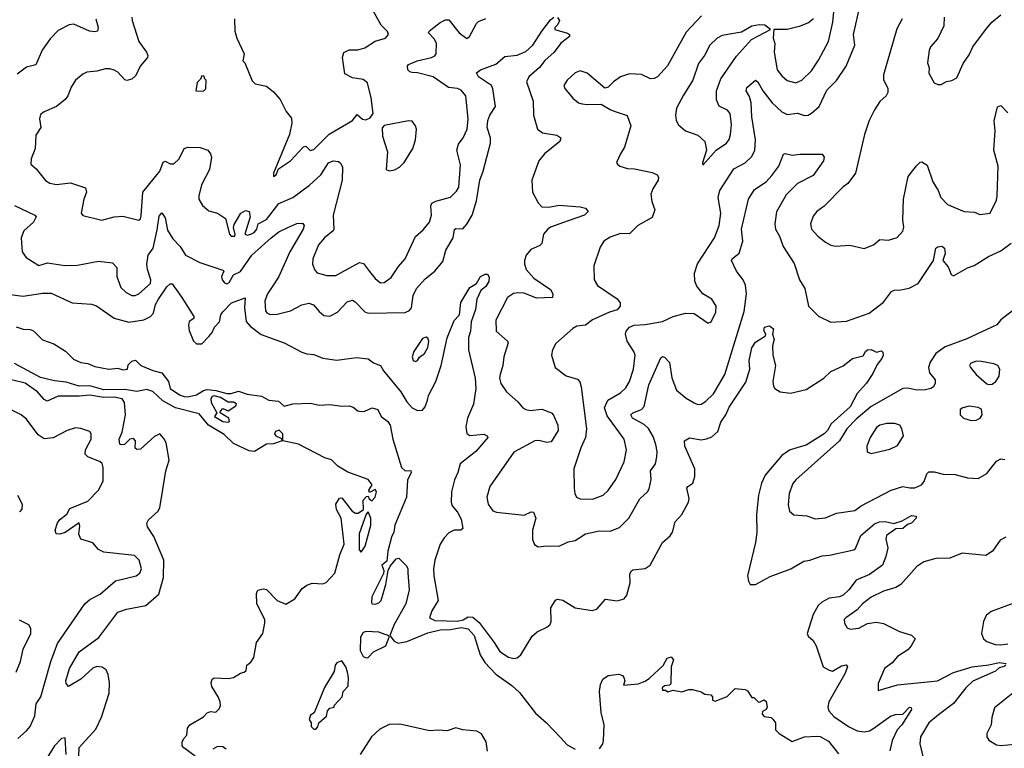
# Model space of a CAD drawing. Extents: x 2133489 to 2292442, y 756223 to 916462.
# Tile 395 of 463: x 2234226 to 2239845, y 886590 to 890750. Entities that reach past the tile are written whole.
import ezdxf

# ---------------------------------------------------------------- set-up
doc = ezdxf.new("R2010")
doc.units = 0

msp = doc.modelspace()

# ---------------------------------------------------------------- linework, layer by layer
at = {"layer": '0CON20XD'}
for points in [[(2235451.2, 890755), (2235454, 890685), (2235464.2, 890645), (2235506.7, 890555), (2235500, 890515), (2235510, 890505), (2235551.7, 890401.7), (2235570, 890385), (2235635, 890370), (2235675, 890338.8), (2235711.2, 890295), (2235746.4, 890226.4), (2235777.3, 890187.3), (2235778.8, 890158.8), (2235765, 890095.8), (2235674.5, 889875), (2235673.3, 889855), (2235688.6, 889865), (2235701.9, 889898.1), (2235770.5, 889945), (2235845, 890024), (2235857.7, 890027.7), (2235883.3, 890003.3), (2235905, 890010), (2235992.6, 890097.4), (2236124.3, 890175), (2236151.7, 890208.3), (2236182.4, 890182.4), (2236200.5, 890179.5), (2236225, 890190), (2236242, 890215), (2236231.1, 890305), (2236210.3, 890390.3), (2236185, 890409.2), (2236125, 890419.2), (2236081.7, 890441.7), (2236068.8, 890535), (2236076.4, 890563.6), (2236105, 890577.5), (2236155, 890578.8), (2236195, 890588.8), (2236255, 890627.5), (2236312.5, 890645), (2236331.2, 890665), (2236325, 890683.3), (2236288.2, 890718.2), (2236241.1, 890805)], [(2238117.5, 890772.5), (2238030, 890680), (2237922.3, 890487.7), (2237865, 890424.3), (2237846.2, 890413.8), (2237825, 890413.5), (2237775, 890438.2), (2237705, 890440.9), (2237655, 890424.4), (2237614, 890396), (2237585, 890365.8), (2237565, 890360), (2237465, 890445.5), (2237425, 890458.5), (2237395, 890447.1), (2237349.2, 890405), (2237331.2, 890375), (2237337.7, 890357.7), (2237382.8, 890302.8), (2237415, 890276), (2237435, 890270), (2237465, 890265.6), (2237545, 890268.8), (2237595, 890236.7), (2237618.6, 890228.6), (2237693.3, 890203.3), (2237714.4, 890145), (2237677.9, 890022.1), (2237653.8, 889985), (2237632.5, 889935), (2237637.5, 889925), (2237650, 889915), (2237695, 889901.2), (2237735, 889899.2), (2237835, 889878.2), (2237864.2, 889865), (2237871.7, 889851.7), (2237869.1, 889835), (2237838.9, 889785), (2237828.1, 889755), (2237832.4, 889712.4), (2237850, 889665), (2237835, 889621.4), (2237752.5, 889575), (2237705, 889526.9), (2237655, 889530), (2237595, 889508.1), (2237558.6, 889485), (2237537.8, 889452.2), (2237502.9, 889345), (2237504, 889265), (2237523.6, 889233.6), (2237635, 889155.8), (2237653.2, 889133.2), (2237651.9, 889115), (2237635, 889092.9), (2237591.2, 889081.2), (2237495, 889036.9), (2237455, 889006.9), (2237405, 889000), (2237382.1, 888987.9), (2237285, 888901.2), (2237265.8, 888865), (2237261.4, 888835), (2237281.2, 888765), (2237345, 888716.9), (2237408.7, 888698.7), (2237421.8, 888681.8), (2237430, 888655), (2237461.2, 888415), (2237455.4, 888365), (2237428.2, 888305), (2237388.6, 888185), (2237390.6, 888075), (2237394.4, 888044.4), (2237404, 888025), (2237425, 888014.3), (2237495, 888012.5), (2237555, 888035.6), (2237585, 888062.9), (2237628.5, 888125), (2237674.5, 888225), (2237688.2, 888295), (2237676.2, 888355), (2237578.3, 888488.3), (2237563.5, 888535), (2237581.8, 888578.2), (2237655, 888619.5), (2237685, 888648.1), (2237706.8, 888685), (2237728.5, 888755), (2237737.5, 888835), (2237731.2, 888855), (2237691.8, 888915), (2237683.6, 888955), (2237687.7, 888972.3), (2237705.4, 888994.6), (2237732.9, 889007.1), (2237795, 889010.4), (2237895, 889027.8), (2237955, 889056.5), (2238025, 889075.6), (2238075, 889072), (2238155, 889017.5), (2238172.5, 889025), (2238198.8, 889081.2), (2238201.2, 889115), (2238176.7, 889155), (2238124.6, 889184.6), (2238089.8, 889229.8), (2238078, 889258), (2238076.5, 889303.5), (2238094.3, 889355.7), (2238191.1, 889505), (2238217.5, 889575), (2238227.8, 889645), (2238212.7, 889735), (2238221.2, 889775), (2238301.8, 889898.2), (2238366.7, 889933.3), (2238405, 889969.4), (2238421.8, 890005), (2238424.1, 890065), (2238404.8, 890195), (2238399.7, 890275), (2238391, 890311), (2238371.5, 890345), (2238376.1, 890363.9), (2238425, 890404.2), (2238438.1, 890395), (2238467.1, 890345), (2238520.8, 890275), (2238575, 890223.8), (2238605, 890210), (2238665, 890216.2), (2238705, 890203.6), (2238725, 890205.6), (2238745, 890216.7), (2238788.9, 890255), (2238832.7, 890347.3), (2238887.6, 890402.4), (2238942.3, 890485), (2238991.5, 890605), (2238984.6, 890665), (2239020.8, 890825)], [(2238756.2, 890755), (2238728.1, 890731.9), (2238675, 890710.8), (2238605, 890694.2), (2238530, 890695), (2238526.2, 890645), (2238535.7, 890615), (2238532.1, 890565), (2238549.5, 890465), (2238575, 890429.4), (2238605, 890403.3), (2238655, 890390), (2238689.2, 890405), (2238745, 890459.2), (2238785, 890520), (2238841.1, 890625), (2238866.4, 890736.4), (2238871.9, 890795)], [(2234195, 889689.5), (2234312, 889635), (2234319.2, 889625), (2234304.4, 889595), (2234248.6, 889545), (2234234.4, 889505), (2234240, 889425), (2234262.5, 889392.5), (2234335, 889347.3), (2234385, 889361.2), (2234483.4, 889346.6), (2234555, 889348.2), (2234675, 889371.5), (2234755, 889361.4), (2234779.4, 889335), (2234780.8, 889285), (2234801.9, 889221.9), (2234832.4, 889192.4), (2234865, 889174.7), (2234885, 889174.7), (2234905, 889184.6), (2234971.3, 889245), (2234973.9, 889265), (2234954.2, 889324.2), (2234951.3, 889355), (2234959.1, 889405), (2234986.7, 889445), (2235010.9, 889550.9), (2235022, 889628), (2235037.3, 889647.3), (2235055, 889620), (2235068.3, 889548.3), (2235099.8, 889499.8), (2235141.3, 889455), (2235172.7, 889405), (2235254.1, 889364.1), (2235385, 889320), (2235391.2, 889315), (2235378.2, 889285), (2235381.6, 889265), (2235395, 889248), (2235406.9, 889243.1), (2235420.3, 889249.7), (2235446.4, 889293.6), (2235485, 889311.9), (2235550.3, 889405), (2235661.2, 889505), (2235705, 889538.4), (2235755, 889564.6), (2235806.8, 889586.8), (2235838.7, 889588.7), (2235848.6, 889575), (2235843.6, 889555), (2235768, 889425), (2235704.1, 889285), (2235677.8, 889242.2), (2235640, 889185), (2235624.7, 889145), (2235628.1, 889088.1), (2235636.1, 889076.1), (2235655, 889066.4), (2235695, 889068.4), (2235772, 889088), (2235835, 889122.9), (2235875, 889132.5), (2235903.1, 889123.1), (2235934.6, 889084.6), (2235962.2, 889062.2), (2235995, 889057.3), (2236039.9, 889080.1), (2236095, 889140), (2236125, 889148.1), (2236140.2, 889140.2), (2236195, 889083.3), (2236215, 889074.5), (2236425, 889078), (2236450.5, 889089.5), (2236462, 889105), (2236471.8, 889175), (2236491.1, 889215), (2236539.5, 889270.5), (2236595.4, 889314.6), (2236639.7, 889370.3), (2236657.5, 889435), (2236699.4, 889505), (2236707.3, 889552.7), (2236715, 889558.9), (2236755, 889557.1), (2236777.6, 889582.4), (2236808, 889635), (2236833.1, 889716.9), (2236851.9, 889835), (2236870.8, 889885), (2236911.8, 890045), (2236912.8, 890075), (2236893.4, 890135), (2236896.5, 890175), (2236908.8, 890205), (2236941.8, 890255), (2236926.4, 890355), (2236917.8, 890375), (2236844.4, 890425), (2236832.5, 890447.5), (2236855, 890464.4), (2236943.4, 890496.6), (2236995, 890540.8), (2237065, 890546.9), (2237115, 890568.9), (2237155, 890605.7), (2237205, 890684.2), (2237255, 890750), (2237274.3, 890765.7)], [(2234660.9, 890755), (2234673.8, 890705), (2234670, 890685), (2234655, 890680.8), (2234624.4, 890685.6), (2234534.5, 890725.5), (2234508.3, 890721.7), (2234445, 890688), (2234399.5, 890640.5), (2234353.8, 890576.2), (2234316.9, 890493.1), (2234265, 890478.9), (2234211.6, 890438.4)], [(2234866.1, 890765), (2234867.3, 890745), (2234905, 890625.6), (2234949.1, 890565), (2234956.9, 890545), (2234954.3, 890535), (2234914, 890485), (2234888, 890432), (2234865, 890410), (2234836.8, 890403.2), (2234825, 890406.9), (2234785, 890450), (2234765, 890461.4), (2234739.5, 890469.5), (2234715, 890468.9), (2234665, 890456.7), (2234608.3, 890451.7), (2234585, 890440), (2234545, 890405.8), (2234518.6, 890365), (2234500, 890315), (2234485.8, 890295), (2234435, 890254.2), (2234365.6, 890224.4), (2234345, 890208.8), (2234338.1, 890185), (2234345.6, 890135), (2234318.3, 890091.7), (2234313.3, 890015), (2234291.9, 889955), (2234288.8, 889925), (2234319.3, 889899.3), (2234372.4, 889832.4), (2234397.2, 889817.2), (2234435, 889810), (2234515, 889819.3), (2234600.9, 889790.9), (2234607.3, 889765), (2234592, 889725), (2234576.7, 889645), (2234585, 889633.3), (2234695, 889605.7), (2234765, 889624.4), (2234815, 889629.5), (2234905, 889605.6), (2234915, 889614.2), (2234919.6, 889630.4), (2234928.9, 889765), (2235025.9, 889885), (2235045, 889936.2), (2235055, 889942), (2235085, 889927.8), (2235105, 889927.3), (2235135.5, 889955), (2235165, 890015.6), (2235185, 890021.8), (2235255, 890021), (2235298.8, 890005), (2235315.2, 889985.2), (2235321.1, 889965), (2235308.9, 889895), (2235262.5, 889807.5), (2235248, 889745), (2235248.5, 889725), (2235268.9, 889688.9), (2235305, 889658.2), (2235355.3, 889645.3), (2235400.8, 889615), (2235422.9, 889525), (2235433.3, 889515), (2235452.5, 889515), (2235456, 889524), (2235445.9, 889564.1), (2235448.8, 889581.2), (2235486.9, 889645), (2235515, 889661.5), (2235534.5, 889654.5), (2235540.5, 889625), (2235510, 889525), (2235525, 889520.8), (2235545, 889526), (2235564.3, 889535.7), (2235578.6, 889555), (2235586.7, 889585), (2235635, 889609), (2235705, 889700), (2235783.5, 889735), (2235879.1, 889805), (2235943.8, 889865), (2235987.7, 889932.3), (2236015, 889944), (2236045, 889940.5), (2236059.3, 889929.3), (2236068.1, 889908.1), (2236066.9, 889835), (2236014.1, 889635), (2236018.6, 889555), (2236015.4, 889544.6), (2235965.6, 889505), (2235930.5, 889465), (2235897.8, 889385), (2235896, 889354), (2235910, 889320), (2235923.8, 889305), (2235978.9, 889288.9), (2236029.5, 889290.5), (2236165, 889364.4), (2236188.2, 889358.2), (2236222.7, 889312.7), (2236255, 889273.1), (2236285, 889248.1), (2236305, 889249.4), (2236345, 889278.9), (2236388, 889342), (2236425.7, 889384.3), (2236485, 889513.1), (2236528.8, 889551.2), (2236565.3, 889594.7), (2236575.4, 889635), (2236572.2, 889687.8), (2236577.5, 889702.5), (2236600, 889715), (2236685, 889736.7), (2236719.2, 889770.8), (2236732.5, 889795), (2236741.3, 889921.3), (2236720.9, 890005), (2236730.2, 890039.8), (2236755.7, 890075), (2236779.4, 890125), (2236784.5, 890185), (2236771.1, 890315), (2236745, 890347.8), (2236725, 890357.5), (2236673.8, 890363.8), (2236585, 890423.9), (2236495, 890447.3), (2236465, 890449.4)], [(2236465, 890449.4), (2236452.4, 890452.4), (2236440.8, 890465), (2236438, 890485), (2236445, 890493.8), (2236493.3, 890515), (2236576.3, 890533.7), (2236595, 890543.5), (2236602.9, 890555), (2236605, 890616), (2236591.2, 890641.2), (2236559.4, 890675), (2236563.8, 890686.2), (2236626.2, 890735), (2236655, 890749.2), (2236675, 890748.8), (2236734.4, 890675), (2236777, 890643), (2236792.9, 890655), (2236831.8, 890728.2), (2236845, 890740.9), (2236885, 890757.1)], [(2237295, 890763.8), (2237305.7, 890745), (2237297.8, 890722.2), (2237280, 890705), (2237280, 890695), (2237352.7, 890672.7), (2237363.3, 890665), (2237362.5, 890655), (2237313.4, 890616.6), (2237275.3, 890564.7), (2237222.4, 890517.6), (2237191.9, 890478.1), (2237130.4, 890425), (2237117.5, 890395), (2237155.8, 890285.8), (2237157.1, 890205), (2237180, 890125), (2237210, 890105), (2237291.7, 890091.7), (2237314, 890075), (2237307.5, 890055), (2237220.5, 889985), (2237187.5, 889945), (2237147.9, 889835), (2237152.9, 889765), (2237184, 889704), (2237205, 889682.5), (2237245, 889679.6), (2237305, 889691.8), (2237425, 889682.5), (2237454.5, 889674.5), (2237470, 889655), (2237450, 889635), (2237355, 889602.7), (2237255, 889566.1), (2237239.4, 889555), (2237215.7, 889525), (2237205, 889472), (2237195, 889461.4), (2237142, 889438), (2237116.9, 889405), (2237106.9, 889375), (2237105.8, 889354.2), (2237116.7, 889325), (2237160, 889275), (2237255, 889210.5), (2237269.1, 889185), (2237266.2, 889165), (2237175, 889160.9), (2237105, 889188.7), (2237068.3, 889191.7), (2237043.1, 889186.9), (2237010, 889165), (2236943.8, 889035), (2236945, 888971.2), (2237010, 888915), (2237014.2, 888905), (2236988.9, 888825), (2236983.3, 888775), (2236966.9, 888725), (2236964.5, 888704.5), (2236972.4, 888672.4), (2237003.8, 888625), (2237068.9, 888568.9), (2237098, 888535), (2237113.8, 888523.8), (2237138.7, 888518.7), (2237205, 888526.6), (2237260, 888505), (2237272, 888492), (2237297.8, 888435), (2237298.1, 888405), (2237259.2, 888340.8), (2237235, 888335.6), (2237187.9, 888347.9), (2237165, 888345.4), (2237045, 888281.4), (2236909.5, 888085), (2236891.5, 888025), (2236900, 887985), (2236926.5, 887946.5), (2236947.6, 887937.6), (2237105, 887921.1), (2237145, 887940.5), (2237157.8, 887937.8), (2237170.8, 887905), (2237152.2, 887835), (2237153, 887783), (2237163.2, 887753.2), (2237185, 887740), (2237235, 887746.7), (2237305, 887744.4), (2237355, 887770), (2237395, 887777.1), (2237455.6, 887814.4), (2237535, 887831.4), (2237595, 887829.2), (2237649.3, 887850.7), (2237702.9, 887905), (2237765, 888014.3), (2237808.6, 888055), (2237818.5, 888071.5), (2237828.8, 888125), (2237825.4, 888175), (2237853.6, 888215), (2237862.1, 888255), (2237863.6, 888285), (2237856.2, 888325), (2237841.1, 888371.1), (2237815, 888415.8), (2237789.4, 888439.4), (2237723.8, 888475), (2237713.1, 888495), (2237724.4, 888505.6), (2237775, 888524.6), (2237789, 888541), (2237816.8, 888665), (2237885, 888820), (2237895, 888826.7), (2237905, 888823.3), (2237935, 888793.3), (2237946.9, 888705), (2237974.4, 888635), (2238029.9, 888589.9), (2238075, 888562.2), (2238095, 888553.3), (2238115, 888555.6), (2238140.2, 888569.8), (2238184.5, 888615), (2238250, 888725), (2238359.5, 889085), (2238373.5, 889185), (2238367.6, 889235), (2238355.3, 889265.2), (2238316, 889315), (2238288.8, 889375), (2238291.2, 889385), (2238331.8, 889418.2), (2238353.5, 889485), (2238346, 889555), (2238385.6, 889725), (2238420.1, 889779.9), (2238485.6, 889825), (2238518.5, 889861.5), (2238558.8, 889915), (2238585, 889982.5), (2238595, 889986.7), (2238635, 889976.2), (2238677.5, 889982.5), (2238805, 889982.5), (2238816, 889966), (2238812.5, 889945), (2238755, 889860), (2238665, 889815.6), (2238599.9, 889750.1), (2238545, 889654.2), (2238534.7, 889585), (2238539.3, 889555), (2238561.3, 889515), (2238582.5, 889455), (2238645, 889358), (2238675.6, 889265), (2238707.5, 889215), (2238727.1, 889115), (2238785, 889056.7), (2238854.1, 889024.1), (2238945, 889029.2), (2239073.8, 889075), (2239155, 889137.1), (2239200.7, 889199.3), (2239216.6, 889206.6), (2239255, 889207.3), (2239302.6, 889217.4), (2239354.3, 889245), (2239440, 889375), (2239454.2, 889445), (2239465.7, 889454.3), (2239487.6, 889457.6), (2239504.3, 889445), (2239507.5, 889415), (2239493.3, 889375), (2239525, 889340), (2239540.8, 889295), (2239555, 889287.1), (2239635, 889333.1), (2239672.3, 889347.7), (2239755, 889399.1), (2239825, 889431.5), (2239885, 889473.8)], [(2239262.5, 890755), (2239231.1, 890698.9), (2239156.4, 890436.4), (2239156.3, 890406.3), (2239179.9, 890359.9), (2239181.2, 890335), (2239170.6, 890315), (2239135, 890282.9), (2239103.7, 890236.3), (2239073.5, 890175), (2239047.8, 890095), (2238995.4, 889874.6), (2238951.4, 889815), (2238924.3, 889795), (2238816, 889685), (2238775.6, 889654.4), (2238755, 889628.8), (2238738, 889585), (2238745, 889553.8), (2238781.2, 889515), (2238825, 889480.8), (2238855, 889462.9), (2238882.3, 889457.7), (2238963.9, 889463.9), (2239045, 889444.2), (2239098.8, 889465), (2239135, 889496.2), (2239185, 889491.2), (2239233.6, 889506.4), (2239265, 889543.3), (2239271.4, 889565), (2239266.5, 889605), (2239269.1, 889725), (2239296.9, 889855), (2239343.6, 889916.4), (2239365, 889936), (2239375, 889938), (2239405, 889920), (2239437.9, 889825), (2239467.3, 889775), (2239482.2, 889735), (2239520, 889695), (2239615, 889655.7), (2239675, 889650.8), (2239705, 889637.5), (2239764.1, 889645.9), (2239799.7, 889720.3), (2239804.4, 889745), (2239809.3, 889915), (2239786, 890006), (2239792.3, 890115), (2239788, 890172), (2239806.4, 890253.6), (2239825, 890260), (2239865, 890218)], [(2239502.2, 890765), (2239500.6, 890715), (2239465, 890643.3), (2239424.2, 890595.8), (2239416.2, 890575), (2239406.2, 890505), (2239416.2, 890475), (2239414.1, 890444.1), (2239445, 890390), (2239465, 890380), (2239485, 890380), (2239515, 890397.5), (2239546.4, 890403.6), (2239575, 890417.5), (2239610.3, 890499.7), (2239645, 890550), (2239665.8, 890595), (2239738, 890692), (2239773.1, 890736.9), (2239825, 890778.6)], [(2238125, 889920), (2238201.2, 890005), (2238259.2, 890045), (2238275, 890066.7), (2238282.9, 890095), (2238287.6, 890152.4), (2238280, 890215), (2238265, 890232.9), (2238217.3, 890257.3), (2238202.8, 890292.8), (2238201.8, 890345), (2238227.6, 890412.4), (2238317.1, 890542.9), (2238402.8, 890637.2), (2238510, 890695), (2238478.8, 890718.8), (2238445, 890720.8), (2238405, 890712.9), (2238345, 890678.6), (2238235, 890659.4), (2238206.2, 890645), (2238164.6, 890605.4), (2238134.6, 890545.4), (2238100.2, 890499.8), (2238067.8, 890405), (2238015, 890320), (2237974.3, 890245), (2237967.5, 890205), (2237972.9, 890175), (2237985, 890150), (2238025, 890116), (2238095, 890092), (2238136.2, 890055), (2238146, 890005), (2238123.3, 889933.3), (2238125, 889920)], [(2235275, 890342.5), (2235287.5, 890355), (2235290, 890405), (2235280, 890415), (2235278.3, 890428.3), (2235265, 890430), (2235258.3, 890411.7), (2235238.3, 890391.7), (2235230, 890345), (2235275, 890342.5)], [(2236335, 889886.7), (2236365, 889894), (2236392.3, 889907.7), (2236420, 889935), (2236470, 890015), (2236483.8, 890065), (2236490, 890125), (2236484, 890145), (2236465, 890171.2), (2236445, 890173.8), (2236305, 890146.2), (2236295, 890132.5), (2236295.7, 890085.7), (2236323.8, 889995), (2236317.5, 889895), (2236335, 889886.7)], [(2234171.9, 889181.9), (2234245, 889171.1), (2234355, 889188.9), (2234405, 889188.8), (2234524.6, 889134.6), (2234635, 889125.6), (2234664, 889116), (2234765, 889046.2), (2234847.6, 889022.4), (2234935, 889036.4), (2234972.7, 889055), (2234988.5, 889075), (2235000.6, 889125), (2235016.9, 889155), (2235065, 889224.5), (2235085, 889243.1), (2235095, 889241.4), (2235151.2, 889165), (2235219.2, 889055), (2235220, 889045), (2235193.1, 889026.9), (2235188.8, 889005), (2235193.3, 888975), (2235216.9, 888915), (2235235, 888900.5), (2235265, 888899.2), (2235305, 888941), (2235323.9, 888965), (2235336.7, 888995), (2235365.6, 889025), (2235374.2, 889065.9), (2235385, 889083.2), (2235435, 889133.5), (2235513, 889163), (2235507.8, 889105), (2235517.7, 889027.7), (2235540.3, 889000.3), (2235602.9, 888952.9), (2235735.5, 888905.5), (2235835, 888851.4), (2235865, 888841.9), (2235905, 888839.4), (2235955, 888818.1), (2236035, 888805.5), (2236148.3, 888821.7), (2236214.7, 888814.7), (2236245, 888792.1), (2236285.4, 888775.4), (2236301.4, 888745), (2236400.4, 888625), (2236435, 888568.1), (2236465, 888534.4), (2236495, 888519.2), (2236525, 888520), (2236539.5, 888540.5), (2236552.2, 888577.8), (2236559.6, 888605), (2236600.3, 888685), (2236630.7, 888775), (2236666.2, 888933.8), (2236705, 889033.3), (2236735.8, 889065), (2236742.5, 889135), (2236795, 889222.2), (2236832.9, 889245), (2236856, 889284), (2236882.6, 889297.4), (2236895, 889297.1), (2236905, 889280), (2236903.1, 889255), (2236885, 889226.2), (2236857.5, 889205), (2236834.3, 889155), (2236827.1, 889095), (2236802.1, 889025), (2236797.8, 888972.2), (2236786.9, 888935), (2236786.9, 888865), (2236824.2, 888704.2), (2236829.5, 888645), (2236814.7, 888555), (2236781.5, 888475), (2236771.5, 888425), (2236776.8, 888386.8), (2236795, 888377.1), (2236873.6, 888383.6), (2236894, 888375), (2236897.5, 888365), (2236829.6, 888285), (2236740, 888215), (2236726.7, 888165), (2236706.2, 888123.8), (2236689.5, 888055), (2236687.5, 887995), (2236693.5, 887975), (2236725, 887939.4), (2236745, 887898.6), (2236755.4, 887844.6), (2236743.4, 887836.6), (2236704.6, 887835.4), (2236675, 887820.6), (2236647.2, 887792.8), (2236624.4, 887755), (2236594.6, 887665), (2236586.8, 887615), (2236588.8, 887575), (2236614.5, 887435), (2236577.5, 887375), (2236564.3, 887335), (2236595, 887320.3), (2236725, 887316.1), (2236756.3, 887323.7), (2236785, 887340.2), (2236811.2, 887338.8), (2236847.7, 887307.7), (2236932.7, 887195), (2236965, 887142.2), (2237015, 887110.5), (2237045, 887102.2), (2237065, 887106.9), (2237085.4, 887124.6), (2237150.3, 887229.7), (2237178.8, 887255), (2237235, 887282), (2237252.9, 887297.1), (2237258.6, 887315), (2237257.3, 887392.7), (2237284.3, 887435.7), (2237295, 887442), (2237325, 887435.7), (2237395, 887391.8), (2237493.2, 887376.8), (2237518.8, 887385), (2237569.1, 887440.9), (2237635, 887432.9), (2237675, 887443.8), (2237690.8, 887465), (2237710, 887535), (2237707.8, 887585), (2237715, 887602), (2237725, 887608.6), (2237795, 887616), (2237824, 887635), (2237895, 887765.7), (2237937.3, 887802.7), (2237951.4, 887825), (2237967.2, 887882.8), (2238004.6, 887925.4), (2238042.1, 887995), (2238046.5, 888016.5), (2238032.2, 888075), (2238038, 888085), (2238066.8, 888103.2), (2238078.3, 888141.7), (2238079.5, 888185), (2238022.5, 888315), (2238020, 888345), (2238048, 888362), (2238115, 888352.1), (2238145, 888356.5), (2238175, 888367.8), (2238210.7, 888399.3), (2238227.3, 888452.7), (2238256, 888495), (2238275, 888538.1), (2238370.1, 888679.9), (2238392.1, 888755), (2238389.2, 888805), (2238405, 888876.2), (2238425, 888909.2), (2238482.5, 888945), (2238483.3, 888955), (2238472.2, 888975), (2238476, 888995), (2238505, 889001.9), (2238527.5, 888985), (2238522.5, 888955), (2238531.2, 888925), (2238521.4, 888888.6), (2238523.3, 888835), (2238538.9, 888775), (2238523.1, 888685), (2238527, 888657), (2238535, 888643.8), (2238565, 888626), (2238625, 888618), (2238715, 888638.8), (2238815, 888702.9), (2238855, 888741.1), (2238925.5, 888774.5), (2238978, 888815), (2239038.8, 888831.2), (2239051.9, 888855), (2239065, 888864.5), (2239085, 888866.9), (2239115, 888851.2), (2239145, 888860), (2239151.7, 888851.7), (2239153.3, 888835), (2239146, 888815), (2239119.1, 888780.9), (2239095, 888730), (2239058.9, 888675), (2239004.3, 888615.7), (2238965, 888539.6), (2238857.1, 888442.9), (2238835.8, 888405), (2238816.3, 888385), (2238715, 888320.2), (2238666.9, 888306.9), (2238618.3, 888291.7), (2238575, 888262.7), (2238480.3, 888149.7), (2238458.8, 888105), (2238442.5, 888035), (2238430, 887925), (2238432.2, 887825), (2238424.2, 887765), (2238379.1, 887575), (2238384.6, 887544.6), (2238395, 887526.2), (2238425, 887525.8), (2238509.1, 887570.9), (2238626.2, 887615), (2238700.7, 887659.3), (2238735.4, 887664.6), (2238805, 887688.5), (2238847.4, 887692.6), (2238985.6, 887724.4), (2238995, 887731.2), (2239026.1, 887805), (2239065, 887838.2)], [(2239892.4, 889087.6), (2239825, 889035.8), (2239802.8, 889007.2), (2239631.3, 888928.6), (2239508.3, 888881.7), (2239455, 888843.8), (2239421.3, 888795), (2239412.2, 888765), (2239418.2, 888735), (2239449.6, 888695), (2239450.5, 888675), (2239440, 888655), (2239425, 888644.6), (2239395, 888636.9), (2239345, 888635.5), (2239295, 888646.6), (2239265, 888644.1), (2239085, 888541.2), (2238999.8, 888470.2), (2238946.2, 888415), (2238904.8, 888345.2), (2238655, 888123.1), (2238638.5, 888101.5), (2238616.5, 888045), (2238610.9, 887980.9), (2238619.2, 887945), (2238643.5, 887923.5), (2238717.5, 887917.5), (2238765, 887900.6), (2238825, 887905.7), (2238887.2, 887932.8), (2238991.1, 887948.9), (2239028, 887975), (2239200, 888065), (2239265, 888084.4), (2239305, 888077.1), (2239335, 888077.1), (2239372.5, 888095), (2239387.2, 888112.8), (2239402.7, 888157.3), (2239415, 888168.1), (2239445, 888168.1), (2239495.7, 888155.7), (2239565, 888154.4), (2239635, 888134.2), (2239695, 888130), (2239745, 888160), (2239801, 888229), (2239825, 888242.7), (2239848.3, 888238.3)], [(2234205, 888996.2), (2234245, 888982.9), (2234285, 888981.4), (2234305, 888974.2), (2234355, 888923.3), (2234420.5, 888900.5), (2234487.3, 888857.3), (2234532.9, 888812.9)], [(2236485, 888798), (2236495, 888803.8), (2236507.1, 888822.9), (2236535, 888844.2), (2236555, 888878.8), (2236560.6, 888915), (2236555, 888931.2), (2236545, 888938), (2236525, 888930), (2236474.4, 888855), (2236466, 888825), (2236471.2, 888805), (2236485, 888798)], [(2235226.7, 886545), (2235162.3, 886592.3), (2235153.3, 886605), (2235153.3, 886625), (2235163, 886647), (2235180, 886665), (2235182.5, 886705), (2235197.5, 886725), (2235275, 886770), (2235296.4, 886793.6), (2235315, 886800), (2235345, 886797.5), (2235363.6, 886816.4), (2235372.5, 886835), (2235370, 886855), (2235358.8, 886885), (2235322.7, 886942.7), (2235317.5, 886965), (2235323.3, 886985), (2235335, 886993.3), (2235415, 886988), (2235445.8, 886994.2), (2235485, 887020), (2235507.5, 887025), (2235517.5, 887035), (2235522.5, 887065), (2235545, 887082.5), (2235561.7, 887108.3), (2235577.5, 887195), (2235613.8, 887245), (2235624, 887305), (2235623.8, 887325), (2235578.8, 887415), (2235576.7, 887475), (2235585, 887492.5), (2235615, 887500), (2235635, 887496.7), (2235694.5, 887434.5), (2235745, 887414), (2235796.5, 887443.5), (2235838.1, 887501.9), (2235865, 887521.2), (2235895, 887532.5), (2235955, 887530), (2235975, 887537.5), (2236025, 887590), (2236053.3, 887695), (2236076.7, 887755), (2236060, 887905), (2236033, 887953), (2236030, 887985), (2236051.7, 888018.3), (2236065, 888020), (2236123.3, 887943.3), (2236143, 887933), (2236157, 887933), (2236187, 887953), (2236185, 888007.5), (2236205, 888027.5), (2236215, 888030), (2236220, 888015), (2236235, 888002.5), (2236255, 888023.3), (2236262.5, 888055), (2236255, 888067.5), (2236221.7, 888051.7), (2236217.5, 888065), (2236237.5, 888095), (2236213.8, 888125), (2236097.8, 888167.8), (2236042.1, 888202.1), (2236005, 888236.5), (2235968, 888248), (2235817.3, 888327.3), (2235727.5, 888345), (2235728, 888385), (2235707, 888407), (2235685, 888400), (2235680, 888385), (2235687.5, 888375), (2235719.5, 888359.5), (2235723.3, 888345), (2235675, 888328.5), (2235635, 888327.1), (2235565, 888284.4), (2235535, 888288.4), (2235445, 888330), (2235391.6, 888381.6), (2235302.5, 888435), (2235250.7, 888500.7), (2235115.5, 888535), (2235043.4, 888575), (2234985, 888627.5), (2234951.2, 888638.8), (2234895, 888628.4), (2234825, 888639), (2234705, 888637.6), (2234625, 888659.1), (2234565, 888658.3), (2234491.7, 888681.7), (2234425, 888688.6), (2234345, 888707.4), (2234195, 888788.2)], [(2234532.9, 888812.9), (2234575, 888793.1), (2234615, 888787.5), (2234655, 888770.8), (2234735, 888754.4), (2234785, 888760), (2234815, 888751.2), (2234840, 888755), (2234845, 888780), (2234865, 888800), (2234886.4, 888806.4), (2234916.4, 888776.4), (2234985, 888746.7), (2235037.5, 888735), (2235074, 888685), (2235083.8, 888645), (2235137.8, 888607.8), (2235165, 888598.2), (2235185, 888596.9), (2235235, 888608.8), (2235275, 888633.8), (2235295, 888638.8), (2235345, 888633.8), (2235407, 888617), (2235433, 888617), (2235475, 888630), (2235523.1, 888613.1), (2235605, 888600), (2235647.7, 888577.7), (2235701.7, 888571.7), (2235735, 888544), (2235785, 888557.5), (2235885, 888561.1), (2235935, 888550), (2235995, 888552.9), (2236065, 888543.6), (2236106.2, 888546.2), (2236128.9, 888538.9), (2236155, 888518), (2236174.2, 888514.2), (2236195.7, 888514.3), (2236236.4, 888533.6), (2236268.8, 888525), (2236289.4, 888485), (2236325.9, 888455.9), (2236339.6, 888435), (2236356, 888355), (2236404, 888194), (2236425, 888175.4), (2236457, 888177), (2236460, 888165), (2236438.7, 888121.3), (2236434.1, 888025), (2236366.2, 887865), (2236361.2, 887825), (2236346.7, 887795), (2236326.6, 887715), (2236320.7, 887659.3), (2236292, 887635), (2236304.4, 887605), (2236302.4, 887587.6), (2236235.6, 887455), (2236232.7, 887422.7), (2236237.5, 887415), (2236255, 887413.3), (2236275, 887420.6), (2236288.9, 887435), (2236316, 887525), (2236328, 887605), (2236339.5, 887630.5), (2236375, 887672.5), (2236390, 887675), (2236433, 887633), (2236441.2, 887615), (2236441.7, 887591.7), (2236447.5, 887495), (2236430, 887415), (2236363.1, 887296.9), (2236338.8, 887235), (2236362.9, 887202.9), (2236385, 887191.5), (2236435, 887200.8), (2236555, 887249.5), (2236625, 887266.6), (2236685, 887268.3), (2236745, 887279.9), (2236785, 887272), (2236818.6, 887235), (2236853.8, 887123.9), (2236879.6, 887079.6), (2236942.9, 887012.9), (2237035, 886948.6), (2237078.3, 886908.3), (2237170, 886790), (2237232, 886735), (2237311.4, 886651.4), (2237349.8, 886609.8), (2237395.6, 886585.6)], [(2239755, 888666.7), (2239775, 888670), (2239796.7, 888685), (2239816.2, 888715), (2239820, 888755), (2239807.5, 888775), (2239785.7, 888785.7), (2239715, 888798.6), (2239685, 888800), (2239652.3, 888787.7), (2239646.7, 888775), (2239651.2, 888765), (2239684.5, 888724.5), (2239745, 888671.2), (2239755, 888666.7)], [(2234559.2, 886455), (2234564.8, 886595), (2234661, 886699), (2234692.6, 886767.4), (2234735.7, 886905), (2234738.7, 886965), (2234731.2, 887011.2), (2234718.4, 887038.4), (2234696.4, 887053.6), (2234665, 887057.4), (2234642.3, 887047.7), (2234575, 886984.6), (2234505, 886942.5), (2234490.9, 886960.9), (2234488.5, 886975), (2234510.3, 887045), (2234565, 887141.4), (2234677.2, 887222.8), (2234785, 887367.1), (2234835, 887384.4), (2234945, 887405.4), (2235019, 887471), (2235046.8, 887565), (2235048, 887665), (2234990.3, 887800.3), (2234954.2, 887855), (2234951.2, 887875), (2234961.2, 887895), (2235015.8, 887944.2), (2235025.3, 887965), (2235035, 888020), (2235059.1, 888175), (2235079.2, 888235), (2235061.4, 888335), (2235049.1, 888359.1), (2235025, 888386), (2234995, 888369.6), (2234915, 888297.8), (2234895, 888295.8), (2234885, 888303.3), (2234885.7, 888345), (2234875, 888359.2), (2234855, 888354.4), (2234824.4, 888325.6), (2234805, 888322.1), (2234797.4, 888327.4), (2234793.7, 888355), (2234809.8, 888395), (2234829.2, 888495), (2234822.8, 888565), (2234810.9, 888585), (2234765.1, 888595.1), (2234705, 888592.4), (2234625, 888607.2), (2234565, 888600.7), (2234445, 888600.3), (2234383, 888573), (2234365, 888582.2), (2234326.9, 888625), (2234257.1, 888675), (2234178.8, 888695)], [(2234215, 886645.4), (2234265, 886689.1), (2234285.8, 886714.2), (2234312.6, 886775), (2234319.6, 886845), (2234345.4, 886885), (2234364.1, 886945), (2234404.1, 887085), (2234441.4, 887188.6), (2234597.8, 887415), (2234625, 887439.5), (2234685, 887469.4), (2234773, 887547), (2234890, 887575), (2234910.3, 887589.7), (2234920.6, 887615), (2234906.9, 887665), (2234880.7, 887690.7), (2234705, 887710), (2234675, 887725.8), (2234642.8, 887762.8), (2234574.4, 887784.4), (2234562.4, 887812.4), (2234569.1, 887859.1), (2234565, 887877.5), (2234485, 887822.5), (2234455, 887812), (2234434.2, 887814.2), (2234428.8, 887835), (2234441.7, 887878.3), (2234455, 887896.7), (2234495, 887926.7), (2234511.2, 887958.8), (2234615, 888002.2), (2234675, 888063.6), (2234701.9, 888115), (2234702.6, 888192.6), (2234695.9, 888215.9), (2234685, 888225.5), (2234613.6, 888253.6), (2234598.8, 888268.8), (2234600.8, 888295), (2234634.2, 888355), (2234634, 888385), (2234625, 888398.8), (2234575, 888415.8), (2234545, 888419.2), (2234496.7, 888405), (2234417.2, 888362.8), (2234365, 888358.1), (2234330.9, 888380.9), (2234265, 888468.6), (2234233.8, 888495), (2234125, 888550)], [(2235415, 888452.5), (2235423, 888457), (2235418.8, 888475), (2235370, 888505), (2235372.5, 888515), (2235385, 888530), (2235415, 888517.5), (2235460, 888545), (2235462.5, 888555), (2235447, 888567), (2235415, 888567.5), (2235372.5, 888592.5), (2235335, 888602), (2235325, 888598.8), (2235315.7, 888585), (2235317.8, 888565), (2235350, 888505), (2235336.7, 888485), (2235385, 888456.7), (2235415, 888452.5)], [(2239655, 888462), (2239685, 888464), (2239706.7, 888475), (2239718.8, 888495), (2239715, 888527.5), (2239696.4, 888536.4), (2239643.8, 888543.8), (2239607.5, 888535), (2239592.5, 888525), (2239593.3, 888495), (2239612.5, 888475), (2239655, 888462)], [(2239085, 888274.3), (2239192.4, 888297.6), (2239235, 888320), (2239269.2, 888375), (2239260.8, 888415), (2239248, 888435), (2239220, 888445), (2239174.2, 888444.2), (2239135, 888434.4), (2239115, 888421.9), (2239079.5, 888365), (2239059.5, 888315), (2239062.2, 888282.2), (2239085, 888274.3)], [(2234213.3, 888035), (2234240, 887985), (2234237.5, 887955), (2234225, 887940)], [(2236175, 887710), (2236198.1, 887745), (2236230, 887865), (2236230, 887905), (2236215, 887940), (2236203, 887927), (2236163.3, 887815), (2236163.3, 887723.3), (2236175, 887710)], [(2239065, 887838.2), (2239105, 887871.5), (2239133.2, 887883.2), (2239165.3, 887885.3), (2239215, 887873.3), (2239261.5, 887888.5), (2239315, 887918.8), (2239342.5, 887915), (2239342, 887905), (2239315, 887875.6), (2239292.4, 887867.6), (2239265, 887846.2), (2239225, 887842.5), (2239173.3, 887805), (2239168.8, 887785), (2239180, 887735), (2239168.9, 887685), (2239148.9, 887635), (2239075, 887582.1), (2239000.4, 887549.6), (2238958, 887495), (2238924.7, 887465), (2238905, 887455.4), (2238845, 887446.6), (2238803.1, 887425), (2238782, 887405), (2238753.5, 887355), (2238719.1, 887245), (2238725, 887231.4), (2238754.5, 887205), (2238771.8, 887175), (2238810.8, 887055), (2238845, 887035.6), (2238865, 887031.5), (2238915, 887061.1), (2238943.4, 887066.6), (2238949.6, 887055), (2238935.4, 887015), (2238843.5, 886856.5), (2238837.9, 886825), (2238843.1, 886805), (2238871.6, 886771.6), (2238955, 886715.3), (2239005, 886689.3), (2239045, 886684.1), (2239075, 886690.3), (2239095, 886701.8), (2239195, 886774.5), (2239224.2, 886784.2), (2239265, 886785.7), (2239304.2, 886825), (2239313.9, 886823.9), (2239315, 886812.5), (2239260.3, 886725), (2239233.9, 886695), (2239205.9, 886635), (2239191.3, 886575)], [(2239854.1, 887795.9), (2239820.5, 887779.5), (2239778, 887715), (2239739.7, 887690.3), (2239605, 887704.3), (2239534.3, 887675.7), (2239455, 887674.4), (2239385, 887654.4), (2239345, 887628.6), (2239253.6, 887526.4), (2239225, 887509.1), (2239155, 887487.5), (2239085, 887452.5), (2239035.7, 887415), (2239005, 887381.4), (2238941.2, 887335), (2238931.2, 887325), (2238932, 887305), (2238947.9, 887277.9), (2238965, 887270), (2239015, 887276.9), (2239065, 887303.1), (2239115, 887311.4), (2239155, 887303.1), (2239246.3, 887256.3), (2239315.5, 887235.5), (2239336, 887215), (2239314.3, 887175), (2239295, 887153.1), (2239236.1, 887113.9), (2239205, 887078.6), (2239162, 887045), (2239125, 886960), (2239125, 886920), (2239235, 886952.7), (2239463.8, 886976.2), (2239555, 887022.8), (2239662, 887055), (2239755.9, 887065.9), (2239815, 887080.3), (2239855.8, 887075)], [(2239905, 887420), (2239769.3, 887370.7), (2239741.7, 887348.3), (2239725.7, 887315), (2239715.7, 887245), (2239726, 887215), (2239745, 887200), (2239793.4, 887183.4), (2239825, 887181.3), (2239865, 887187.2)], [(2234204.5, 887025), (2234230.9, 887085), (2234244.6, 887155.4), (2234290, 887245), (2234290, 887275), (2234277.5, 887295), (2234225, 887321.2)], [(2236203.6, 887106.4), (2236215, 887108.8), (2236245, 887142), (2236315, 887176.2), (2236334, 887225), (2236331.7, 887231.7), (2236275, 887253.1), (2236202.9, 887257.1), (2236185, 887251.2), (2236170.8, 887225), (2236167.9, 887147.9), (2236185, 887113.8), (2236203.6, 887106.4)], [(2235915, 886700), (2235927, 886713), (2235933.6, 886736.4), (2235977, 886773), (2235982.5, 886805), (2235995, 886820), (2236020, 886825), (2236020, 886835), (2236066, 886885), (2236072.5, 886915), (2236100, 886945), (2236102.5, 886995), (2236096.2, 887025), (2236087.5, 887055), (2236065, 887090), (2236035, 887077.5), (2236026.7, 887065), (2236020.3, 887029.7), (2235965, 886937.5), (2235907, 886793), (2235885, 886780), (2235877.5, 886755), (2235890, 886735), (2235890, 886715), (2235905, 886700), (2235915, 886700)], [(2237535, 886586.7), (2237553.8, 886615), (2237557.5, 886635), (2237560.6, 886725), (2237543.3, 886795), (2237534.2, 886915), (2237540.8, 886955), (2237553.1, 886985), (2237585, 887006.7), (2237645, 887013.8), (2237666.1, 887006.1), (2237673.3, 886995), (2237680, 886975), (2237671.7, 886951.7), (2237755, 886958), (2237795, 886973.3), (2237819.3, 886990.7), (2237897.7, 887062.3), (2237921.2, 887105), (2237943.3, 887113.3), (2237956.2, 887095), (2237943.3, 887055), (2237941.7, 886958.3), (2237935, 886950), (2237905, 886947.5), (2237892.5, 886935), (2237895, 886922.5), (2237911.7, 886921.7), (2237925, 886912.5), (2237955, 886922.5), (2238005, 886913.3), (2238045, 886926.7), (2238066.1, 886926.1), (2238115, 886912.5), (2238135, 886900), (2238170, 886895), (2238180, 886885), (2238180, 886865), (2238195, 886860), (2238264.1, 886885.9), (2238308.3, 886931.7), (2238366.4, 886926.4), (2238379.3, 886919.3), (2238405, 886880), (2238415, 886880), (2238440, 886855), (2238447, 886853), (2238475, 886867.5), (2238485, 886857.5), (2238492.5, 886825), (2238485, 886812.5), (2238465, 886800), (2238463.3, 886785), (2238475, 886772.5), (2238515, 886766.2), (2238526.7, 886755), (2238540, 886735), (2238540, 886695), (2238560, 886675), (2238635, 886630), (2238704.1, 886655.9), (2238775, 886660), (2238795, 886658), (2238841.3, 886631.3), (2238898.7, 886558.7)], [(2239854.4, 887065), (2239845, 887057.5), (2239815, 887049.6), (2239795, 887030.5), (2239665, 886973.2), (2239625.3, 886934.7), (2239555, 886846.4), (2239469.2, 886780.8), (2239414.7, 886735.3), (2239366.9, 886655), (2239362.5, 886615), (2239385, 886521.5)], [(2239931.4, 886935), (2239789.1, 886820.9), (2239773.4, 886766.6), (2239769.2, 886725), (2239746, 886675), (2239746.2, 886655), (2239757, 886637), (2239799.6, 886609.6), (2239825, 886605.4), (2239904.6, 886614.6)], [(2236895.4, 886574.6), (2236886.9, 886626.9), (2236862.1, 886672.1), (2236835, 886687.8), (2236755, 886695.8), (2236715, 886706.2), (2236665, 886690), (2236615, 886694.2), (2236565, 886690), (2236438.9, 886718.9), (2236395, 886727.9), (2236335, 886725.4), (2236280.6, 886699.4), (2236233.4, 886656.6), (2236169.6, 886555)], [(2234490.6, 886555), (2234485, 886650), (2234465, 886645.8), (2234423.5, 886605), (2234352.4, 886487.6)], [(2235404.3, 886585), (2235385, 886598.9), (2235355, 886600.6), (2235328.8, 886585)]]:
    msp.add_lwpolyline(points, dxfattribs=at)

doc.saveas('drawing.dxf')
